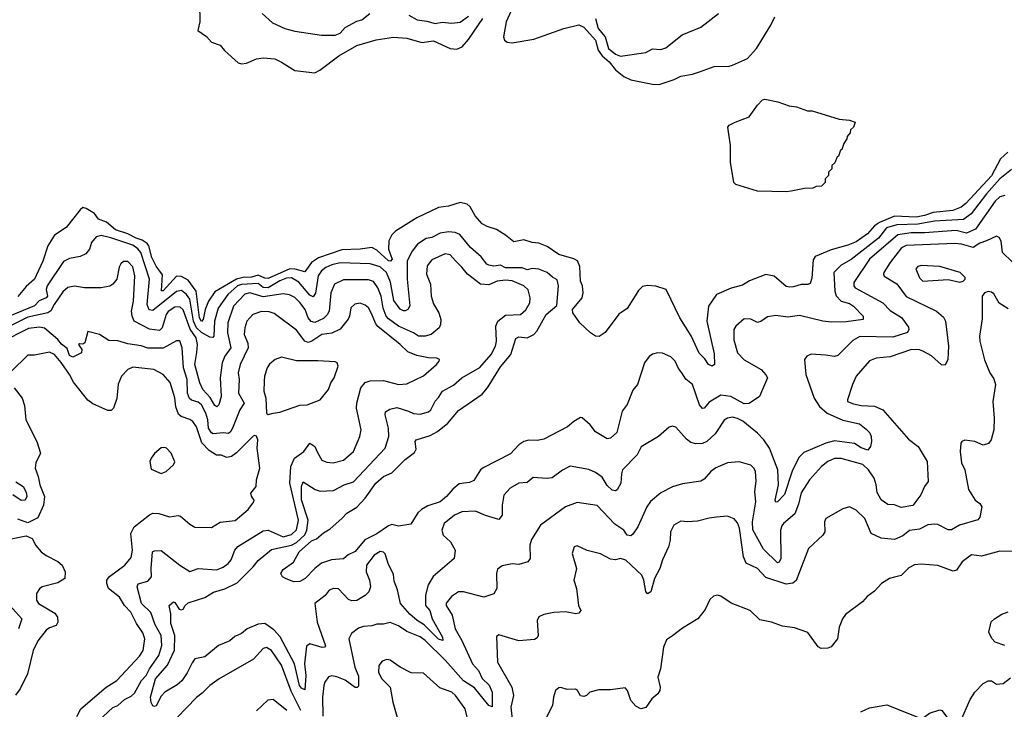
# Model space of a CAD drawing. Extents: x 1690054 to 1842981, y 782881 to 914114.
# Tile 384 of 656: x 1754567 to 1760462, y 879393 to 883518. Entities that reach past the tile are written whole.
import ezdxf

# ---------------------------------------------------------------- set-up
doc = ezdxf.new("R2010")
doc.units = 0

msp = doc.modelspace()

# ---------------------------------------------------------------- linework, layer by layer
at = {"layer": '0CON10XD'}
for points in [[(1755643.9, 883615), (1755646, 883505), (1755633.6, 883453.6), (1755685, 883417.5), (1755715, 883383.3), (1755766.7, 883365), (1755793, 883333), (1755875, 883260), (1755895, 883254), (1755925, 883257.5), (1755985, 883284), (1756025, 883290), (1756095, 883284.3), (1756133.6, 883263.6), (1756215, 883213.1), (1756335, 883200.5), (1756364.3, 883215), (1756478.5, 883301.5), (1756586.4, 883363.6), (1756702.1, 883397.9), (1756805, 883412.9), (1756885, 883408.2), (1756975, 883382.4), (1757045, 883391.8), (1757145, 883344.7), (1757185, 883341.1), (1757215.4, 883355), (1757255, 883399.2), (1757339.2, 883525)], [(1756018, 883555), (1756079.7, 883499.7), (1756155, 883464.4), (1756215, 883450), (1756374.6, 883424.6), (1756455, 883424.7), (1756485, 883437.5), (1756515, 883471.8), (1756585, 883508.1), (1756615, 883516.6), (1756662.9, 883555)], [(1756896.9, 883545), (1756947.7, 883517.7), (1757005, 883510), (1757055, 883494.7), (1757096.7, 883503.3), (1757155, 883497.2), (1757205, 883503.6), (1757255, 883539.7)], [(1757509.3, 883570.7), (1757479.2, 883505), (1757463.6, 883415), (1757470, 883395), (1757485, 883382.9), (1757515, 883379.1), (1757645, 883401.3), (1757825, 883465.1), (1757915, 883486.8), (1757945, 883473.2), (1758013.9, 883395), (1758031, 883335), (1758055, 883301.2), (1758095.8, 883265.8), (1758135, 883217.6), (1758185, 883178.1), (1758225, 883158.4), (1758355, 883131.6), (1758395, 883130), (1758485, 883159.6), (1758525, 883180), (1758595, 883191.4), (1758636.2, 883206.2), (1758725, 883236.9), (1758815, 883240.6), (1758835, 883246.5), (1758925, 883286.1), (1758978.7, 883345), (1759064.7, 883485), (1759087.3, 883535)], [(1758015.3, 883525), (1758029.5, 883465), (1758071.4, 883415), (1758092.9, 883345), (1758135, 883311.9), (1758165, 883300), (1758315, 883321.5), (1758355, 883344.5), (1758405, 883340), (1758435, 883348.6), (1758533.6, 883426.4), (1758645, 883472.5), (1758750, 883555)], [(1759155, 882487.5), (1758985, 882492.5), (1758855, 882532.5), (1758842.5, 882545), (1758823.3, 882665), (1758823.3, 882765), (1758807.5, 882875), (1758815, 882887.5), (1758850, 882905), (1758935, 882936.7), (1758984.1, 883005.9), (1759015, 883037.5), (1759028.3, 883041.7), (1759107, 883027), (1759173, 883003), (1759217, 882997), (1759283, 882973), (1759311.7, 882971.7), (1759473, 882923), (1759535, 882917.5), (1759570, 882905), (1759560, 882875), (1759541.7, 882858.3), (1759538.3, 882841.7), (1759521.7, 882818.3), (1759520, 882805), (1759501.7, 882778.3), (1759488.3, 882741.7), (1759481.7, 882738.3), (1759468.3, 882701.7), (1759461.7, 882698.3), (1759448.3, 882661.7), (1759430, 882645), (1759430, 882625), (1759410, 882605), (1759410, 882585), (1759390, 882565), (1759390, 882545), (1759378.3, 882531.7), (1759367, 882523), (1759335, 882520), (1759315, 882510), (1759265, 882507.5), (1759185, 882492.5), (1759155, 882487.5)], [(1760483.8, 882725), (1760439, 882685), (1760385, 882583.2), (1760231, 882419), (1760202.9, 882397.1), (1760153.8, 882376.2), (1760035.7, 882365), (1759985, 882346.4), (1759935, 882336.8), (1759805, 882341.8), (1759714.4, 882305), (1759683.9, 882285), (1759642.2, 882237.8), (1759575, 882188.6), (1759525, 882168.4), (1759425, 882141.3), (1759329.5, 882100.5), (1759318.4, 882081.6), (1759308.8, 881971.2), (1759299.1, 881940.9), (1759285.8, 881934.2), (1759245.6, 881934.4), (1759199.2, 881920.8), (1759175, 881917.3), (1759155, 881922.7), (1759085, 881983.8), (1759035, 881993.6), (1758936.2, 881955), (1758895, 881930.6), (1758827.2, 881912.8), (1758739.2, 881875), (1758690, 881805), (1758681.2, 881715), (1758725, 881520), (1758726.2, 881455), (1758713.6, 881446.4), (1758690.8, 881455), (1758668.6, 881488.6), (1758635, 881522.5), (1758586.5, 881626.5), (1758519, 881735), (1758438, 881905), (1758375, 881923.1), (1758325, 881927.1), (1758295, 881922), (1758272.6, 881897.4), (1758205, 881791.2), (1758155, 881755.6), (1758072.6, 881647.4), (1758036.9, 881623.1), (1758015, 881625.4), (1757984.7, 881645), (1757920, 881705), (1757877.9, 881765), (1757877.5, 881785), (1757933.6, 881855), (1757941.5, 881885), (1757936.4, 881925), (1757923.8, 881953.8), (1757921.2, 882041.2), (1757906.7, 882075), (1757885, 882088.2), (1757795, 882112.9), (1757725, 882161.8), (1757675, 882181.8), (1757635, 882184.6), (1757585, 882200.5), (1757525, 882188.6), (1757475, 882230), (1757422.1, 882262.1), (1757365, 882280), (1757335, 882296), (1757294.3, 882345), (1757265, 882398), (1757246, 882415), (1757205, 882424.5), (1757135, 882403.1), (1757075, 882393.6), (1756945, 882333.2), (1756817.6, 882252.4), (1756795, 882231.4), (1756777.3, 882195), (1756774.2, 882145), (1756796.6, 882085), (1756787.2, 882072.8), (1756774.2, 882075), (1756705, 882138.6), (1756675, 882154.3), (1756605, 882145.2), (1756495, 882141.6), (1756355, 882093.3), (1756314.2, 882065.8), (1756275, 882010), (1756215.9, 882025.9), (1756185, 882027.2), (1756055, 881969.2), (1756035, 881970.9), (1755995, 881989.8), (1755955, 881978.4), (1755905, 881975.5), (1755865, 881966.7), (1755735, 881890.5), (1755697.5, 881835), (1755678.3, 881785), (1755666.3, 881725), (1755655, 881712.9), (1755643.3, 881735), (1755623.4, 881893.4), (1755575, 881960.4), (1755535, 881982.4), (1755505, 881984.3), (1755425, 881896.9), (1755417, 881897), (1755421.2, 881991.2), (1755385, 882042.9), (1755358.3, 882095), (1755340.2, 882165), (1755330, 882180), (1755300, 882200), (1755265, 882211), (1755215, 882237.7), (1755141.1, 882261.1), (1755086.6, 882306.6), (1755038.9, 882325), (1755015, 882358.4), (1754965, 882388.6), (1754945, 882393.8), (1754929.7, 882379.7), (1754845, 882274.3), (1754775, 882228.9), (1754735.8, 882165), (1754705.6, 882074.4), (1754655, 881965.8), (1754605, 881922.9), (1754555, 881862.9)], [(1760505, 882620.9), (1760435, 882566.4), (1760355, 882476.5), (1760263.3, 882356.7), (1760217.7, 882322.3), (1760045, 882312.7), (1759944.3, 882295.7), (1759818.6, 882291.4), (1759757.4, 882272.6), (1759708.2, 882211.8), (1759545, 882084), (1759485, 882049.2), (1759441.8, 882005), (1759446.4, 881895), (1759455.2, 881865.2), (1759485.2, 881835.2), (1759535, 881819.7), (1759559.3, 881805), (1759616.7, 881745), (1759616, 881725), (1759515, 881710.9), (1759425, 881708.4), (1759375.4, 881714.6), (1759235, 881748.5), (1759165, 881738.9), (1759095, 881748.6), (1759045, 881741.4), (1759005, 881712), (1758985, 881706), (1758945, 881727.1), (1758905, 881728.9), (1758854.2, 881685), (1758841.9, 881665), (1758842.2, 881602.2), (1758865.5, 881525), (1758903.9, 881483.9), (1759005.4, 881425.4), (1759035, 881394.2), (1759044.5, 881375), (1758995.4, 881264.6), (1758935, 881221.8), (1758905, 881220), (1758825, 881264.7), (1758765, 881272.1), (1758695, 881230.5), (1758665, 881194.2), (1758655, 881192.5), (1758636.5, 881215), (1758595.7, 881335), (1758555, 881366.9), (1758532.2, 881405), (1758512.1, 881432.1), (1758492.2, 881475), (1758465, 881501.9), (1758415, 881523.1), (1758385, 881525.8), (1758355, 881518), (1758335, 881504), (1758307.5, 881465), (1758265.7, 881335), (1758238, 881302), (1758203.1, 881216.9), (1758174.6, 881175.4), (1758141.2, 881048.8), (1758105, 881014), (1758085, 881011.2), (1758013.6, 881053.6), (1757982.5, 881095), (1757935, 881136.2), (1757925, 881138.8), (1757884.6, 881115.4), (1757846.4, 881083.6), (1757705, 881008), (1757665, 881001.9), (1757615, 881003.3), (1757585, 880995.6), (1757555, 880974.2), (1757505, 880920.5), (1757342.3, 880837.7)], [(1760465, 882466.2), (1760435, 882457.6), (1760406.7, 882433.3), (1760289.6, 882265), (1760235, 882241.1), (1760173.6, 882256.4), (1759985, 882242.4), (1759905, 882242.8), (1759825, 882230.4), (1759655.4, 882085), (1759561.2, 881945), (1759560.4, 881925), (1759568.9, 881915), (1759734.2, 881824.2), (1759778.5, 881778.5), (1759846.8, 881736.8), (1759888.7, 881678.7), (1759890.9, 881665), (1759882.6, 881647.4), (1759795, 881619), (1759597.9, 881622.1), (1759555, 881598.9), (1759465, 881510), (1759445, 881504.3), (1759391.4, 881511.4), (1759305, 881517.1), (1759280, 881505), (1759265.7, 881485), (1759273.1, 881395), (1759322.7, 881255), (1759355, 881204.4), (1759401.4, 881165), (1759495, 881121.6), (1759595, 881100.2), (1759635, 881069.6), (1759657.3, 881047.3), (1759664.8, 881025), (1759666.8, 880995), (1759660, 880965), (1759645, 880943.3), (1759605, 880957.4), (1759565, 880982.1), (1759445, 880999.6), (1759393.5, 880985), (1759260.8, 880929.2), (1759231.5, 880898.5), (1759192, 880818), (1759145, 880678), (1759104, 880634), (1759095, 880632), (1759090, 880645), (1759110.3, 880735), (1759106.7, 880825), (1759055.5, 880955.5), (1759022.1, 881005), (1758985, 881044.5), (1758896.1, 881116.1), (1758865, 881133.1), (1758835, 881139.6), (1758805, 881135.4), (1758785, 881123.5), (1758730.1, 881039.9), (1758681.5, 880995), (1758655, 880982.9), (1758615, 880980.5), (1758585, 880988.9), (1758558.3, 881008.3), (1758495, 881081.2), (1758475, 881086.7), (1758455, 881080), (1758391.2, 881025), (1758287, 880963), (1758264.2, 880915), (1758176.7, 880825), (1758169.4, 880800.6), (1758166.2, 880745), (1758145, 880705.8), (1758135, 880700), (1758115, 880704.5), (1758085, 880731.8), (1758072.6, 880752.6), (1758055, 880781.2), (1758015, 880810.5), (1757975, 880826.7), (1757863.4, 880846.6), (1757816.3, 880823.7), (1757755, 880777.8), (1757725, 880773.6), (1757641.3, 880778.7), (1757605, 880750.6), (1757555, 880745.5), (1757504.2, 880715), (1757465, 880673.3), (1757455.7, 880615), (1757455.6, 880555), (1757435, 880527.5), (1757355, 880551.9), (1757295, 880578.5), (1757215, 880574.4), (1757170, 880555), (1757108.9, 880505), (1757093.5, 880465), (1757101.5, 880435), (1757145.4, 880395), (1757174.2, 880345), (1757168, 880295), (1757043, 880187), (1757012.2, 880137.8), (1756996.5, 880075), (1756997.4, 880015), (1757021.7, 879985), (1757036.7, 879935), (1757098.2, 879825), (1757101.2, 879805), (1757075, 879813.4), (1756988.8, 879898.8), (1756946.3, 879925), (1756903.1, 879963.1), (1756846.9, 880025), (1756828.3, 880108.3), (1756809.9, 880159.9), (1756805, 880200), (1756772.9, 880265), (1756755, 880322.5), (1756745, 880333.1), (1756725, 880336.7), (1756689.4, 880315), (1756642.7, 880255), (1756642.1, 880215), (1756661.8, 880165), (1756668.2, 880125), (1756656.7, 880095), (1756635.3, 880074.7), (1756585, 880044.5), (1756555, 880041.1), (1756535, 880050), (1756475, 880114.2), (1756445, 880115.6), (1756420.8, 880105), (1756396.2, 880073.8), (1756334.5, 880025), (1756348.5, 879915), (1756397.3, 879772.7), (1756392.5, 879765), (1756377.1, 879762.9), (1756305, 879783.8), (1756285, 879770), (1756273.1, 879665), (1756281, 879595), (1756275, 879510), (1756255, 879519.1), (1756242.5, 879535), (1756212, 879665), (1756127.2, 879827.2), (1756088.8, 879868.8), (1756035, 879907.3), (1755995, 879902.2), (1755929.5, 879875), (1755894.2, 879845.8), (1755855, 879828.4), (1755825, 879802.1), (1755757.3, 879775), (1755675, 879707.1), (1755615, 879694.6), (1755599, 879671), (1755569.2, 879610.9), (1755536.9, 879563.1), (1755510.1, 879539.9), (1755435, 879495.4), (1755415, 879471.8), (1755385, 879414.4), (1755375, 879409.2), (1755365, 879413.3), (1755353.6, 879433.6), (1755349.4, 879465), (1755381, 879575), (1755452.9, 879657.1), (1755493.7, 879746.3), (1755496.4, 879835), (1755472.8, 879907.2), (1755471.5, 879965), (1755462.9, 880015), (1755487.5, 880035), (1755495, 880032.5), (1755522.7, 879992.7), (1755535, 879988.1), (1755545, 879992.2), (1755558, 880015), (1755575, 880029.2), (1755675, 880062.1), (1755727.1, 880092.9), (1755795, 880113.1), (1755869.9, 880150.1), (1755965, 880246.2), (1755995, 880284), (1756075, 880348.2), (1756195, 880374.3), (1756225, 880390.6), (1756274.2, 880435.8), (1756286.7, 880465), (1756293.8, 880525), (1756254.5, 880645.5), (1756254.5, 880725.5), (1756265, 880754.3), (1756337, 880707), (1756365, 880698.8), (1756445, 880701.5), (1756509.2, 880735), (1756565, 880753.2), (1756754.7, 880955.3), (1756776.2, 881025), (1756775.3, 881075.3), (1756755.7, 881155), (1756757.5, 881172.5), (1756782.5, 881187.5), (1756825, 881197.7), (1756894.4, 881175.6), (1756925, 881163.1), (1756965, 881158.1), (1757015, 881172.5), (1757028.8, 881185), (1757053.7, 881236.3), (1757075, 881257.1), (1757097.5, 881295), (1757165, 881332.7), (1757215, 881375.9), (1757322.1, 881437.9), (1757390.6, 881515), (1757414.8, 881565.2), (1757421.4, 881595), (1757417.3, 881685), (1757428.8, 881715), (1757475, 881750.8), (1757565, 881753.6), (1757596.8, 881783.2), (1757620.9, 881825), (1757623.7, 881853.7), (1757611.1, 881901.1), (1757585.6, 881925), (1757515, 881955.6), (1757475, 881960.2), (1757425, 881954.8), (1757375, 881932.5), (1757326.8, 881936.8), (1757248.9, 881995), (1757215, 882038.2), (1757175.3, 882075), (1757145, 882111.8), (1757115, 882118), (1757035, 882080.7), (1757006, 882045), (1757002.2, 881995), (1757026.9, 881935), (1757030.7, 881865), (1757045, 881818.8), (1757075.8, 881764.2), (1757087.8, 881725), (1757086.4, 881695), (1757078.5, 881675), (1757030.8, 881635), (1756995, 881624.8), (1756955, 881624.2), (1756925.5, 881645), (1756835, 881685.6), (1756775, 881728.3), (1756761.1, 881745), (1756743, 881793), (1756731.6, 881865), (1756711.3, 881915), (1756685, 881951.5), (1756655, 881962.7), (1756505, 881960.9), (1756451.1, 881935), (1756429.4, 881885), (1756420.6, 881775), (1756407.5, 881752.5), (1756385, 881731.1)], [(1757342.3, 880837.7), (1757325.3, 880824.7), (1757285, 880761.1), (1757260.1, 880749.9), (1757199.1, 880740.9), (1757159.4, 880710.6), (1757121.5, 880665), (1757085, 880634.7), (1757010, 880610), (1756971.7, 880588.3), (1756951.1, 880568.9), (1756908.8, 880501.2), (1756835, 880487.6), (1756795, 880497.9), (1756775, 880489.7), (1756705, 880441.9), (1756634.1, 880405.9), (1756575, 880336.2), (1756533.2, 880316.8), (1756505, 880294.1), (1756433.5, 880286.5), (1756373.7, 880266.3), (1756333.8, 880236.2), (1756275.5, 880175), (1756245, 880156.7), (1756207.5, 880155), (1756163, 880173), (1756141.2, 880185), (1756130, 880205), (1756145, 880230), (1756206.2, 880273.8), (1756239.6, 880335), (1756315, 880400.4), (1756345, 880411.9), (1756385, 880448.8), (1756425, 880473.3), (1756496.3, 880533.7), (1756525, 880565.6), (1756585, 880602.1), (1756635.4, 880655), (1756699.1, 880745), (1756745, 880785.5), (1756795, 880807.5), (1756875, 880886.7), (1756930.5, 880929.5), (1756940.2, 880949.8), (1756935.6, 880994.4), (1756941.4, 881005), (1757025, 881030.3), (1757067.5, 881055), (1757129.6, 881105), (1757195, 881180), (1757335, 881278.5), (1757367.5, 881315), (1757445, 881442.5), (1757508.1, 881515), (1757538.2, 881611.8), (1757555, 881620), (1757605.3, 881614.7), (1757645, 881635.4), (1757663.2, 881655), (1757718.8, 881755), (1757782.6, 881807.4), (1757793.1, 881925), (1757785, 881962.5), (1757757.2, 881977.2), (1757725.7, 882005.7), (1757675, 882026.4), (1757635, 882030.4), (1757605, 882020.8), (1757575, 882034), (1757475, 882033.9), (1757445, 882049.2), (1757405, 882044.2), (1757375, 882049.3), (1757364.5, 882055), (1757330.4, 882100.4), (1757265.7, 882155.7), (1757202.5, 882232.5), (1757175, 882245.5), (1757135, 882249.5), (1757085, 882241.3), (1757035, 882215.9), (1757000.1, 882209.9), (1756948.5, 882175), (1756917.1, 882132.9), (1756887.5, 882075), (1756887.5, 881965), (1756903.5, 881806.5), (1756891.4, 881785), (1756875, 881776.5), (1756865, 881775.5), (1756845, 881786.2), (1756807.5, 881837.5), (1756787.1, 881947.1), (1756762.7, 882005), (1756725, 882039.6), (1756665, 882057.6), (1756485, 882062.7), (1756435, 882050.6), (1756400.8, 882035), (1756374.7, 882015), (1756354.8, 881985), (1756337.3, 881882.7), (1756325, 881860.6), (1756305, 881869.6), (1756238.7, 881948.7), (1756195, 881973), (1756165, 881971.3), (1756124, 881955), (1756055, 881913.1), (1756025, 881915.5), (1755995, 881940), (1755895.3, 881934.7), (1755871.6, 881925), (1755813.9, 881875), (1755755, 881791.8), (1755732.8, 881715), (1755728.9, 881625), (1755723.1, 881616.9), (1755705, 881618.2), (1755655, 881646.1), (1755625.4, 881675), (1755607.3, 881715), (1755585.5, 881845.5), (1755565, 881874.8), (1755535, 881898.6), (1755505, 881891.8), (1755365, 881777.5), (1755342, 881782), (1755330.9, 881815), (1755343.7, 881965), (1755291.6, 882125), (1755275, 882147.1), (1755245, 882169.1), (1755112.9, 882212.9), (1755055, 882226.5), (1755025, 882218.6), (1754996.5, 882185), (1754984.4, 882145), (1754962.2, 882117.8), (1754928.8, 882101.2), (1754865, 882090), (1754829.2, 882070.8), (1754731.1, 881925), (1754726, 881905), (1754733.7, 881865), (1754725, 881853.4), (1754684.2, 881835.8), (1754655, 881807.1), (1754495, 881740.3)], [(1760509.9, 882069.9), (1760450.5, 882125), (1760442.5, 882192.5), (1760431.2, 882215), (1760415, 882222.9), (1760354.8, 882195.2), (1760315, 882181.3), (1760275, 882155.3), (1760206, 882175), (1760165, 882180), (1759875, 882167.8), (1759846.8, 882153.2), (1759778.4, 882065), (1759741.5, 882005), (1759738.2, 881995), (1759743, 881983), (1759818.1, 881938.1), (1759875, 881863.1), (1760055.7, 881775), (1760098.8, 881738.8), (1760110.5, 881715), (1760128.1, 881565), (1760124.4, 881485), (1760107.9, 881452.1), (1760085, 881452.9), (1760027, 881507), (1759975, 881535.9), (1759955, 881542.7), (1759905.8, 881544.2), (1759778.3, 881501.7), (1759695, 881493.8), (1759655, 881476.5), (1759575.5, 881385), (1759552.2, 881335), (1759523.8, 881245), (1759523.8, 881235), (1759559.3, 881219.3), (1759605, 881210), (1759685, 881206.4), (1759735.3, 881185.3), (1759888.9, 881008.9), (1759946.7, 880965), (1760000.9, 880875), (1760006.9, 880755), (1759984.6, 880725.4), (1759962.7, 880675), (1759915, 880612.3), (1759845, 880600.9), (1759805, 880615.3), (1759765, 880618.9), (1759725, 880645.5), (1759699.8, 880690.2), (1759694.8, 880735), (1759682.2, 880775), (1759649.7, 880825), (1759615, 880857.9), (1759485, 880893.1), (1759445, 880892.9), (1759405.3, 880874.7), (1759368.5, 880845), (1759294.7, 880765.3), (1759245, 880687.1), (1759229.4, 880620.6), (1759207.3, 880562.7), (1759139.1, 880505), (1759129.5, 880490.5), (1759122.5, 880465), (1759124.8, 880295.2), (1759115, 880273.8), (1759105, 880269.6), (1759020.3, 880350.3), (1758956, 880466), (1758953.5, 880515), (1758974.1, 880635), (1758968.5, 880695), (1758976.7, 880756.7), (1758971.5, 880815), (1758963.9, 880833.9), (1758945, 880854.3), (1758875, 880874.3), (1758805, 880868.1), (1758735, 880836.9), (1758705.7, 880815), (1758665, 880770), (1758645, 880758.1), (1758535, 880741.8), (1758476.4, 880723.6), (1758405, 880687.5), (1758344.6, 880635.4), (1758321.9, 880605), (1758267.1, 880485), (1758238.9, 880441.1), (1758225, 880430.5), (1758205, 880434.6), (1758183.1, 880465), (1758130.7, 880500.7), (1758025, 880611.4), (1757905, 880630), (1757834, 880605), (1757684.7, 880495.3), (1757631.9, 880408.1), (1757622.2, 880375), (1757622.5, 880295), (1757608.8, 880275), (1757555, 880260), (1757515, 880262.5), (1757455, 880250.8), (1757427.9, 880232.1), (1757421.1, 880205), (1757423.7, 880116.3), (1757406.5, 880083.5), (1757345.5, 880064.5), (1757225, 880095.4), (1757195, 880095.4), (1757152, 880068), (1757121.1, 880028.9), (1757119.6, 880015), (1757155.4, 879955.4), (1757174.1, 879875), (1757215, 879804.4), (1757278.6, 879665), (1757314.9, 879624.9), (1757335, 879577.7), (1757377.8, 879537.8), (1757395.9, 879495), (1757395, 879407.5), (1757375, 879416.2), (1757290.9, 879520.9), (1757224.1, 879564.1), (1757115, 879687.5), (1756995, 879803.9), (1756965, 879825.8), (1756885, 879858.5), (1756835, 879892.1), (1756785, 879911.9), (1756745, 879902.5), (1756705, 879901.8), (1756675, 879891.9), (1756625, 879889.4), (1756595, 879879.2), (1756552.9, 879847.1), (1756538.1, 879815), (1756573.2, 879645), (1756595, 879591.2), (1756595, 879531.2), (1756586.9, 879523.1), (1756575, 879523.8), (1756515, 879567.3), (1756465, 879587.5), (1756435, 879594.2), (1756415, 879588), (1756394, 879556), (1756388.7, 879535), (1756380.4, 879465), (1756382.7, 879352.7)], [(1756385, 881731.1), (1756335, 881706.9), (1756312, 881712), (1756294.2, 881734.2), (1756275.8, 881785), (1756245, 881826.7), (1756215, 881856.8), (1756182, 881872), (1756145, 881878.1), (1756025, 881859.5), (1755945, 881884.3), (1755915, 881876.5), (1755847.7, 881805), (1755812.6, 881705), (1755811, 881645), (1755831.9, 881555), (1755795.2, 881505), (1755780, 881465), (1755766.4, 881375), (1755773.1, 881265), (1755760, 881215), (1755747.6, 881202.4), (1755735, 881210), (1755707.3, 881257.3), (1755663.2, 881305), (1755644.8, 881344.9), (1755615.9, 881455), (1755628.1, 881528.1), (1755631, 881575), (1755622.8, 881615), (1755587.3, 881667.3), (1755545, 881782.7), (1755525, 881800.8), (1755495, 881797.5), (1755455, 881771.6), (1755444.4, 881755), (1755419.3, 881675), (1755405, 881658.3), (1755345, 881666), (1755252.3, 881715), (1755239.4, 881745), (1755236.5, 881775), (1755248.4, 881835), (1755256.4, 881985), (1755245, 882040.6), (1755215, 882071.2), (1755189.3, 882070.7), (1755172.1, 882057.9), (1755162.4, 882037.6), (1755148.6, 881965), (1755125, 881935.8), (1755106.5, 881923.5), (1755055, 881913.1), (1754955, 881913.4), (1754895, 881923.8), (1754855, 881916.1), (1754825, 881889.4), (1754772.7, 881815), (1754753.7, 881776.3), (1754735.3, 881764.7), (1754615, 881737.8), (1754485, 881673.5)], [(1760195, 881948.8), (1760215, 881953.8), (1760227.5, 881965), (1760227.5, 881975), (1760197.5, 882005), (1760075, 882042), (1759965, 882048.6), (1759945, 882042.5), (1759931.7, 882028.3), (1759955, 881974.3), (1759975, 881954.4), (1760125, 881964.2), (1760195, 881948.8)], [(1760485, 881788.6), (1760431.5, 881821.5), (1760398.3, 881878.3), (1760385, 881888.8), (1760365, 881891.2), (1760342.5, 881885), (1760330, 881865), (1760328.8, 881728.8), (1760313.1, 881625), (1760314.5, 881595)], [(1756671.6, 881765), (1756656.2, 881795), (1756635, 881809.6), (1756605, 881822.1), (1756573.3, 881816.7), (1756549.6, 881795), (1756541.8, 881745), (1756533.2, 881726.8), (1756485, 881667.1), (1756436.2, 881643.8), (1756375, 881634), (1756316.9, 881595), (1756295, 881588), (1756274.5, 881594.5), (1756225, 881661.8), (1756090.3, 881760.3), (1756059.9, 881769.9), (1756015, 881773.1), (1755962.9, 881755), (1755927.1, 881715), (1755914, 881675), (1755911.1, 881635), (1755932.3, 881582.3), (1755935.8, 881555), (1755887.2, 881455), (1755874.7, 881405), (1755881.1, 881365), (1755878, 881285), (1755910, 881225), (1755884.7, 881185), (1755844.4, 881085), (1755831.6, 881055), (1755816.5, 881043.5), (1755785, 881047.7), (1755725, 881041.7), (1755715, 881046.2), (1755698, 881075), (1755692.6, 881125), (1755680.6, 881165), (1755655.2, 881215), (1755635, 881230.2), (1755595, 881242.2), (1755582.9, 881252.9), (1755572.1, 881285), (1755569.4, 881365), (1755548, 881435), (1755540.4, 881555), (1755525, 881597.5), (1755505, 881597.1), (1755425, 881553.9), (1755335, 881553.5), (1755295, 881567.6), (1755215, 881578.7), (1755155, 881596.2), (1755100, 881600), (1755045, 881634), (1754975, 881652.5), (1754956.7, 881585), (1754945, 881577.5), (1754925, 881580), (1754920, 881575), (1754940, 881545), (1754936.2, 881525), (1754885, 881500), (1754865, 881508.6), (1754850.3, 881550.3), (1754817.5, 881577.5), (1754795.4, 881605), (1754715, 881672.6), (1754685, 881679.3), (1754618.8, 881671.2), (1754455, 881587.6)], [(1755007.1, 879295), (1755125, 879403.1), (1755155, 879415.4), (1755195, 879452.1), (1755235, 879471.5), (1755255, 879488.9), (1755295.7, 879565), (1755324.6, 879595.4), (1755344.3, 879635), (1755399.6, 879715), (1755419, 879775), (1755414, 879834), (1755377.7, 879897.7), (1755351.3, 879971.3), (1755295.4, 880025), (1755269.6, 880125), (1755277, 880143), (1755335, 880158.9), (1755356.7, 880185), (1755354.7, 880235), (1755362.9, 880335), (1755375, 880340.9), (1755415, 880342.9), (1755525, 880254.5), (1755585, 880218), (1755635, 880234.4), (1755745, 880227.9), (1755785, 880242.9), (1755815.8, 880264.3), (1755833.4, 880286.6), (1755854.6, 880345.4), (1755872.6, 880367.4), (1756025, 880460.2), (1756055, 880463.6), (1756145, 880425.6), (1756195, 880439.4), (1756225, 880466.4), (1756236.5, 880525), (1756184.1, 880745.9), (1756190.6, 880845), (1756212.4, 880895), (1756267.3, 880935), (1756305, 880984.2), (1756333.3, 880965), (1756350.9, 880929.1), (1756375, 880883.1), (1756405, 880871.1), (1756443.4, 880866.6), (1756505, 880882.7), (1756566.5, 880935), (1756604.4, 881025), (1756611.1, 881065), (1756583.7, 881193.7), (1756584.7, 881225), (1756608.8, 881315), (1756635, 881347.3), (1756665, 881357.9), (1756745, 881358.8), (1756835, 881336.5), (1756885, 881339.4), (1756985, 881386.9), (1757063.3, 881455), (1757078.8, 881475), (1757080, 881485), (1757065, 881493.8), (1757015, 881494.4), (1756945, 881508.8), (1756891.1, 881531.1), (1756845.5, 881575), (1756711.9, 881681.9), (1756698.9, 881698.9), (1756671.6, 881765)], [(1760314.5, 881595), (1760344, 881484), (1760374.4, 881405), (1760399.4, 881369.4), (1760408.6, 881335), (1760393.3, 881235), (1760400.6, 881135), (1760398.6, 881065), (1760383.8, 881005), (1760367.3, 880982.7), (1760335, 880973.8), (1760285, 880994.2), (1760225, 881003.3), (1760207.5, 880995), (1760202.5, 880985), (1760198.6, 880935), (1760205, 880867.5), (1760225.5, 880825), (1760247, 880707), (1760287.1, 880645), (1760315, 880624.2), (1760326.7, 880605), (1760315, 880542.5), (1760302.9, 880527.1), (1760194.6, 880495.4), (1760145, 880466.7), (1760125, 880465.7), (1760065, 880498.8), (1760045, 880500), (1760005, 880496.9), (1759955, 880470.8), (1759895, 880462.5), (1759855, 880430.5), (1759805, 880408.8), (1759725, 880416.7), (1759664.2, 880445), (1759626.9, 880535), (1759575, 880584), (1759535, 880603.3), (1759495, 880591.2), (1759393.8, 880535), (1759386.1, 880513.9), (1759387.5, 880455), (1759375, 880433.8), (1759290, 880355), (1759216.4, 880163.6), (1759195, 880146.9), (1759155, 880141.8), (1759035, 880181.8), (1758985, 880234.4), (1758917.2, 880267.2), (1758900, 880305), (1758876.9, 880476.9), (1758865, 880509.2), (1758845, 880531.4), (1758805, 880547.5), (1758738.6, 880541.4), (1758695, 880537.1), (1758625, 880517.5), (1758565.8, 880514.2), (1758525, 880519.2), (1758484.2, 880495), (1758464.4, 880455.6), (1758461.4, 880405), (1758451.2, 880365), (1758415, 880287.5), (1758399.2, 880235), (1758366.9, 880175), (1758345, 880096.7), (1758326.1, 880083.9), (1758315, 880097.5), (1758304.7, 880165), (1758292.8, 880195), (1758196.2, 880285), (1758165, 880294.2), (1758135, 880287.1), (1758105, 880290.6), (1758045, 880323.1), (1757965, 880342), (1757905, 880370), (1757887.5, 880365), (1757873.8, 880325), (1757900, 880235), (1757885.6, 880165), (1757901.4, 880115), (1757911.9, 880015), (1757926, 879985), (1757915, 879968.8), (1757895.7, 879964.3), (1757834.5, 879975.5), (1757765, 879972.5), (1757705, 879959.2), (1757675, 879946.2), (1757666.1, 879923.9), (1757670.8, 879835), (1757665, 879820), (1757650, 879810), (1757555, 879802.5), (1757435, 879838.8), (1757422.3, 879827.7), (1757427.5, 879675), (1757513.2, 879525), (1757523.5, 879475), (1757508.2, 879405), (1757515.6, 879335)], [(1754909, 879351), (1754932.1, 879395), (1755084.7, 879525.3), (1755148.9, 879565), (1755285, 879710), (1755307.1, 879745), (1755315.9, 879814.1), (1755305, 879851.4), (1755266.2, 879906.2), (1755231.5, 879975), (1755193.8, 880015), (1755165, 880064.4), (1755098.7, 880115), (1755087.8, 880145), (1755089.3, 880165), (1755105, 880187.9), (1755195.6, 880255), (1755235, 880301.2), (1755242.2, 880345), (1755232.9, 880445), (1755251.5, 880485), (1755345, 880557.3), (1755365, 880566.2), (1755400, 880565), (1755463.3, 880545), (1755515, 880552.5), (1755529.2, 880549.2), (1755585, 880500), (1755615, 880482.9), (1755715, 880481.4), (1755768.2, 880511.8), (1755856.9, 880523.1), (1755935, 880587.8), (1755968.5, 880635), (1755971.1, 880645), (1755955, 880667.1), (1755951.1, 880685), (1755981.9, 880725), (1755984.5, 880765), (1756004.6, 880834.6), (1755988, 880955), (1755992.5, 881005), (1755985, 881027.5), (1755975, 881031.2), (1755965, 881026.2), (1755865, 880927.5), (1755835, 880905.7), (1755805, 880898.8), (1755775, 880913.8), (1755745, 880912.9), (1755701.2, 880941.2), (1755656.6, 880986.6), (1755625, 881083.1), (1755603.7, 881113.7), (1755585, 881127.3), (1755534, 881144), (1755517.9, 881157.9), (1755502.8, 881202.8), (1755496.5, 881256.5), (1755467.3, 881347.3), (1755426.4, 881396.4), (1755370, 881425), (1755245, 881439.2), (1755215, 881426.2), (1755176.2, 881385), (1755157.4, 881337.4), (1755148.5, 881251.5), (1755128, 881195), (1755115, 881180), (1755095, 881180.8), (1755005, 881221.1), (1754975, 881241.5), (1754889.2, 881349.2), (1754865.8, 881395), (1754815, 881467.4), (1754775, 881515.8), (1754745, 881528.8), (1754655, 881511.9), (1754615, 881512), (1754515.5, 881414.5)], [(1756055, 881156.2), (1756085, 881164.3), (1756125, 881170), (1756245, 881211.4), (1756287.5, 881215), (1756365, 881243.8), (1756415.8, 881305), (1756430.6, 881345), (1756450, 881375), (1756473.3, 881445), (1756467.5, 881465), (1756455, 881471.2), (1756352.4, 881477.6), (1756225, 881476.5), (1756135, 881499.4), (1756096.2, 881485), (1756063.1, 881456.9), (1756048.1, 881435), (1756032.5, 881385), (1756030, 881355), (1756028.5, 881295), (1756040, 881255), (1756044, 881165), (1756055, 881156.2)], [(1754534.5, 881315), (1754581.8, 881255), (1754595, 881210), (1754604.6, 881125), (1754670, 880995), (1754691.2, 880925), (1754663.6, 880866.4), (1754659.1, 880835), (1754678.4, 880785), (1754687.1, 880735), (1754714.8, 880665), (1754709.1, 880615), (1754675, 880537.8), (1754615, 880508.7), (1754555, 880530.4)], [(1755415, 880804), (1755443.9, 880816.1), (1755487.5, 880855), (1755496.1, 880873.9), (1755473.3, 880925), (1755446.7, 880955), (1755435, 880960), (1755415, 880956.7), (1755375, 880922.5), (1755353.3, 880895), (1755346.7, 880875), (1755355, 880830), (1755415, 880804)], [(1754543.4, 880753.4), (1754587.7, 880725), (1754605, 880691.9), (1754610.6, 880665), (1754599.2, 880645), (1754575, 880642.1), (1754526, 880675)], [(1754515, 880412.4), (1754605, 880430.5), (1754642.5, 880415), (1754663, 880373), (1754695, 880335.8), (1754725, 880313.3), (1754795, 880278.1), (1754820.6, 880255), (1754838.5, 880215), (1754836.7, 880175), (1754795, 880149.6), (1754701.2, 880125), (1754685.5, 880114.5), (1754667.5, 880085), (1754668.1, 880045), (1754679.4, 880025), (1754778.1, 879968.1), (1754793.6, 879945), (1754795.4, 879914.6), (1754785, 879894.4), (1754745, 879880.5), (1754725, 879866.7), (1754675, 879802.5), (1754648, 879745), (1754613.9, 879605), (1754570.6, 879515), (1754541.5, 879478.5)], [(1760515, 880336.9), (1760435, 880339.4), (1760325, 880310), (1760265, 880317.5), (1760209.2, 880275), (1760175, 880226), (1760155, 880218.6), (1760065, 880253.5), (1759965, 880262.2), (1759925, 880256.7), (1759889.8, 880240.2), (1759845, 880192.5), (1759804.3, 880184.3), (1759775, 880175.7), (1759726.2, 880145), (1759685, 880100), (1759641.3, 880068.7), (1759612.5, 880035), (1759510.8, 879959.2), (1759492.9, 879935), (1759474.2, 879885), (1759463.3, 879815), (1759425, 879766.7), (1759405, 879758), (1759365, 879757.8), (1759346.9, 879766.9), (1759285, 879852), (1759205, 879880.6), (1759135, 879890.5), (1759067.5, 879915), (1758998.3, 879928.3), (1758940, 879985), (1758827.3, 880027.3), (1758765, 880070), (1758745, 880075.8), (1758720.3, 880069.7), (1758699.2, 880050.8), (1758670.7, 879989.3), (1758626.2, 879935), (1758535, 879878), (1758475, 879832.1), (1758440.5, 879809.5), (1758420.7, 879765), (1758402.7, 879635), (1758388, 879585), (1758401.2, 879525), (1758400, 879505), (1758387.5, 879485), (1758352.5, 879455), (1758315, 879403.8), (1758285, 879396.2), (1758255, 879411.2), (1758226.2, 879445), (1758205.9, 879505.9), (1758191.7, 879521.7), (1758105, 879510), (1758035, 879508.8), (1757980, 879495), (1757960, 879475), (1757945, 879470), (1757925, 879473.3), (1757906.7, 879505), (1757895, 879513.8), (1757845, 879512.5), (1757806.4, 879523.6), (1757795, 879521.2), (1757774.1, 879505.9), (1757762.5, 879465), (1757757.5, 879415), (1757705.8, 879315)], [(1754508.9, 880015), (1754580.5, 879935), (1754560.4, 879875)], [(1760464.2, 879774.2), (1760407.5, 879795), (1760386.4, 879816.4), (1760370, 879855), (1760383.9, 879916.1), (1760402.5, 879935), (1760447.7, 879962.3), (1760484.2, 879975.8)], [(1756249.3, 879385), (1756192, 879502), (1756135, 879656.4), (1756075, 879744.4), (1756045, 879763.5), (1756025, 879756.5), (1755966.4, 879693.6), (1755760.8, 879575), (1755705.8, 879535), (1755660.2, 879489.8), (1755625, 879464.4), (1755508.1, 879341.9)], [(1757260.7, 879290.7), (1757235, 879396), (1757175.3, 879475.3), (1757154.7, 879494.7), (1757082, 879522), (1756985, 879610), (1756910.4, 879610.4), (1756844.6, 879644.6), (1756785, 879687.5), (1756765, 879690.8), (1756738.1, 879681.9), (1756717.1, 879655), (1756715, 879612.5), (1756735, 879576), (1756785.8, 879525), (1756800.6, 879435), (1756833.1, 879325)], [(1759602.7, 879377.3), (1759655, 879402), (1759759.5, 879419.5), (1759955, 879341.4), (1759983, 879347), (1760015, 879370.8), (1760075, 879390), (1760087.5, 879385), (1760126.1, 879336.1), (1760160, 879305), (1760185, 879302.5), (1760200.7, 879319.3), (1760257.9, 879452.1), (1760286.2, 879495), (1760335, 879546.7), (1760365, 879563.3), (1760385, 879562.5), (1760415, 879543.8), (1760455, 879546.7), (1760499.5, 879580.5)], [(1756165.4, 879385), (1756085, 879450.8), (1756052.4, 879447.6), (1755985, 879384.3)]]:
    msp.add_lwpolyline(points, dxfattribs=at)

doc.saveas('drawing.dxf')
